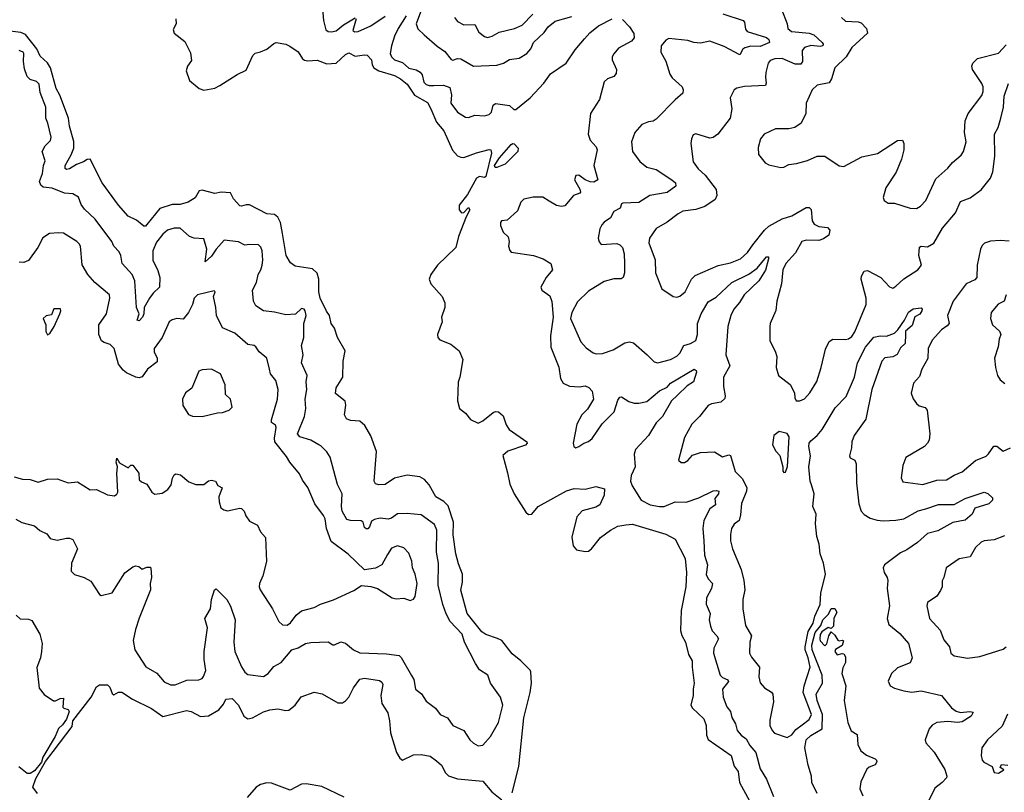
# Model space of a CAD drawing. Extents: x 2133489 to 2292442, y 756223 to 916462.
# Tile 334 of 463: x 2216758 to 2223002, y 907002 to 911900. Entities that reach past the tile are written whole.
import ezdxf

# ---------------------------------------------------------------- set-up
doc = ezdxf.new("R2010")
doc.units = 0

msp = doc.modelspace()

# ---------------------------------------------------------------- linework, layer by layer
at = {"layer": '0CON20XD'}
for points in [[(2221553, 912063), (2221626.2, 911875), (2221630, 911845), (2221653.3, 911825), (2221699.5, 911820.5), (2221764.8, 911814.8), (2221795, 911803.3), (2221847.1, 911755), (2221854.2, 911745), (2221851.2, 911735), (2221835, 911731.1), (2221775, 911736.2), (2221734.7, 911725), (2221720.7, 911705), (2221722.9, 911635), (2221712.6, 911617.4), (2221675, 911619), (2221592.5, 911655), (2221548, 911652), (2221518.3, 911641.7), (2221504.5, 911625.5), (2221490, 911565), (2221487.1, 911535), (2221492.8, 911497.2), (2221487.9, 911482.1), (2221355, 911477.5), (2221305, 911466.2), (2221290, 911455), (2221264.2, 911405), (2221274.4, 911335), (2221264.3, 911275.7), (2221185, 911174), (2221155, 911154), (2221135, 911150), (2221045, 911176.2), (2221029.5, 911170.5), (2221017.5, 911145), (2221014.2, 911115), (2221028.7, 910998.7), (2221060, 910955), (2221105.4, 910915.4), (2221174.6, 910824.6), (2221180, 910785), (2221169.5, 910760.5), (2221103, 910717), (2221045, 910697.1), (2220964.2, 910685.8), (2220935, 910670), (2220865, 910615.7), (2220795, 910575.8), (2220751.9, 910515), (2220747.8, 910485), (2220787.8, 910377.8), (2220791.2, 910295), (2220831.2, 910195), (2220902.5, 910145), (2220925, 910142), (2220945, 910148), (2220979.2, 910175), (2221018.1, 910255), (2221040.9, 910279.1), (2221187.2, 910342.8), (2221265, 910359.5), (2221330, 910385), (2221373.1, 910425), (2221406.5, 910473.5), (2221480.6, 910565), (2221508.9, 910591.1), (2221592.5, 910637.5), (2221655, 910656.8), (2221745, 910710), (2221765, 910710), (2221777.5, 910697.5), (2221783.9, 910625), (2221795.5, 910605), (2221825, 910588.7), (2221882, 910582), (2221896.1, 910566.1), (2221890, 910535), (2221855, 910510.7), (2221825, 910500.8), (2221745, 910503.2), (2221718.1, 910495), (2221678.8, 910421.2), (2221617.1, 910355), (2221597.8, 910315), (2221588.5, 910225), (2221558.9, 910115), (2221552.7, 910057.3), (2221517.1, 909975), (2221514.3, 909955), (2221516, 909865), (2221549.1, 909799.1), (2221559.2, 909765), (2221555.9, 909695.9), (2221571.2, 909645), (2221645, 909587.5), (2221671.2, 909535), (2221673.9, 909503.9), (2221682.5, 909485), (2221705, 909483.8), (2221735, 909496.7), (2221769.2, 909535), (2221812.5, 909607.5), (2221841.4, 909695), (2221867.6, 909812.4), (2221890.7, 909859.3), (2221915, 909875.7), (2221995, 909872.9), (2222015, 909877.5), (2222035, 909892.5), (2222055, 909922), (2222125.9, 910095), (2222125.3, 910135), (2222094.4, 910255), (2222095.8, 910275), (2222113.3, 910305), (2222135, 910310), (2222219.2, 910265), (2222275, 910206), (2222295, 910199.2), (2222315, 910210), (2222365, 910257.5), (2222453.9, 910313.9), (2222476.2, 910345), (2222461.2, 910405), (2222465, 910458.8), (2222475, 910464.3), (2222515, 910460), (2222555, 910482.7), (2222610.4, 910579.6), (2222693.8, 910675), (2222725, 910748.1), (2222785, 910771.2), (2222855, 910821.9), (2222913.8, 910896.2), (2222930, 910935), (2222941.5, 911035), (2222940.6, 911175), (2222963.2, 911216.8), (2222981.2, 911275), (2222996.8, 911345), (2223002, 911415), (2223028.9, 911495)], [(2218675.6, 911995), (2218684.2, 911894.2), (2218698.9, 911835), (2218715, 911824.6), (2218735, 911823.9), (2218765, 911829.7), (2218811.3, 911868.7), (2218885, 911911.9)], [(2219305.8, 911965), (2219273.4, 911873.4), (2219282, 911842), (2219324.2, 911805), (2219405, 911732.9), (2219455, 911698), (2219495, 911648), (2219505, 911644.4), (2219535, 911654.4), (2219555, 911652.7), (2219635, 911606.5), (2219785, 911612.5), (2219826, 911624), (2219865, 911648.9), (2219925, 911657.1), (2219975, 911685.8), (2219998.6, 911715), (2220015.6, 911755), (2220085, 911820), (2220110, 911855), (2220155, 911890), (2220259.2, 911920.8)], [(2217748, 911905), (2217750.8, 911875), (2217731.7, 911838.3), (2217737.5, 911815), (2217805, 911761.2), (2217840.9, 911690.9), (2217848.7, 911641.3), (2217822.7, 911605), (2217814.4, 911575), (2217835.6, 911515), (2217897.1, 911465), (2217925, 911453.9), (2217995, 911466), (2218027.6, 911482.4), (2218137.2, 911552.8), (2218195, 911580), (2218236.7, 911673.3), (2218251.9, 911688.1), (2218285, 911695.6), (2218325, 911714.4), (2218369.7, 911750.3), (2218385, 911755.8), (2218445.7, 911745.7), (2218472.2, 911732.2), (2218525, 911695.5), (2218552.6, 911652.6), (2218564.4, 911644.4), (2218585, 911639.4), (2218645, 911642.9), (2218705, 911619.6), (2218765, 911625.4), (2218825, 911678.9), (2218845, 911689.2), (2218885, 911669.1), (2218945, 911677.8), (2218962.5, 911675), (2218990, 911645), (2218992.5, 911615), (2219004.4, 911595), (2219035.6, 911575), (2219135, 911546.7), (2219172.7, 911525), (2219215, 911490.8), (2219262.2, 911422.2), (2219345, 911375.4), (2219364.8, 911335), (2219400.8, 911250.8), (2219447.4, 911195), (2219502.9, 911072.9), (2219535, 911038.2), (2219555, 911028.2), (2219575, 911027.3), (2219655, 911056.9), (2219735, 911077.5), (2219746.2, 911075), (2219750.6, 911055), (2219713.6, 910906.4), (2219705, 910900), (2219675, 910905.4), (2219654.8, 910895.2), (2219598.7, 910791.3), (2219544.6, 910725.4), (2219544.4, 910695), (2219560, 910675), (2219575, 910677.5), (2219605, 910710), (2219611.9, 910695), (2219589.1, 910650.9), (2219541.8, 910525), (2219524.6, 910455.4), (2219406.9, 910343.1), (2219365.4, 910285), (2219355.8, 910255.8), (2219365.6, 910225.6), (2219436.7, 910145), (2219453.3, 910105), (2219453.3, 910075), (2219433.3, 910015), (2219436.7, 909985), (2219407.5, 909905), (2219410.8, 909885), (2219421.7, 909871.7), (2219493.2, 909843.2), (2219545, 909800), (2219568.8, 909745), (2219550, 909635), (2219538.3, 909601.7), (2219534.2, 909485), (2219546.3, 909436.3), (2219585.4, 909405.4), (2219616.7, 909365), (2219665, 909342), (2219695, 909356.7), (2219760, 909410), (2219775, 909415.8), (2219795, 909414.2), (2219825, 909388.8), (2219842.2, 909332.2), (2219862, 909302), (2219973.8, 909225), (2219976.2, 909215), (2219966.4, 909203.6), (2219853.8, 909165), (2219821.7, 909138.3), (2219851.7, 909028.3), (2219867.3, 908955), (2219894.1, 908894.1), (2219967.9, 908777.9), (2219985, 908763.7), (2220006.4, 908765), (2220046.4, 908813.6), (2220225, 908912.7), (2220275, 908927.5), (2220345, 908923.3), (2220411.2, 908941.2), (2220466.4, 908926.4), (2220465.6, 908885), (2220436.9, 908825), (2220411.1, 908808.9), (2220325, 908786.1), (2220291.7, 908748.3), (2220258.8, 908618.8), (2220267.5, 908565), (2220288.3, 908538.3), (2220345, 908529.2), (2220365, 908531.4), (2220385, 908545.7), (2220442.4, 908617.6), (2220505, 908663.4), (2220551, 908689), (2220601.7, 908698.3), (2220645, 908703.1), (2220855, 908639.1), (2220915, 908608), (2220979.4, 908485), (2220987.3, 908395), (2220982.9, 908305), (2220952.1, 908155), (2220948.6, 908028.6), (2220956.7, 907996.7), (2220981.5, 907955), (2220999.5, 907875), (2221021.8, 907835), (2221021.8, 907795), (2221036.2, 907695), (2221028.4, 907655), (2221029.6, 907615), (2221014.6, 907555), (2221025.3, 907535), (2221097.8, 907467.8), (2221110.8, 907425), (2221113.5, 907365), (2221125, 907336.5), (2221270.8, 907235), (2221288.9, 907168.9), (2221314.1, 907134.1), (2221323.8, 907065), (2221399.1, 906925)], [(2218891.1, 911905), (2218871.7, 911831.7), (2218882.7, 911822.7), (2218905.3, 911824.7), (2218985, 911861.8), (2219075, 911922.8)], [(2219209.2, 911925), (2219159, 911845), (2219135.8, 911795.8), (2219115.2, 911735), (2219108.6, 911685), (2219115.7, 911665.7), (2219134.8, 911644.8), (2219185, 911628.6), (2219225, 911593.3), (2219272.3, 911582.3), (2219298.3, 911568.3), (2219310.9, 911550.9), (2219321.1, 911505), (2219335, 911489.4), (2219355, 911482.1), (2219385, 911482.5), (2219445, 911485.3), (2219485, 911470.6), (2219495.5, 911424.5), (2219492.1, 911372.1), (2219533.7, 911313.7), (2219585, 911282.5), (2219605, 911280.8), (2219645, 911295.7), (2219705, 911290.6), (2219735, 911299.5), (2219749.6, 911315), (2219760.7, 911359.3), (2219775, 911368.9), (2219865, 911356.7), (2219891.5, 911331.5), (2219905, 911330.6), (2219995.1, 911404.9), (2220081.2, 911498.8), (2220125, 911556.9), (2220222.9, 911625), (2220280.2, 911709.8), (2220340.7, 911779.3), (2220374.1, 911815.9), (2220429.7, 911860.3), (2220515, 911905.7)], [(2219515, 911913.8), (2219535, 911888.6), (2219575, 911868.6), (2219645, 911869.2), (2219670.8, 911820.8), (2219705, 911794.4), (2219725, 911786.9), (2219755, 911795.5), (2219798.2, 911821.8), (2219895, 911844.6), (2219943.9, 911866.1), (2220011.8, 911935)], [(2221217.2, 911937.2), (2221345.6, 911895.6), (2221355, 911884), (2221360.3, 911840.3), (2221371.8, 911825), (2221495, 911788), (2221509.3, 911775), (2221512.3, 911755), (2221455, 911730.1), (2221395, 911731.4), (2221357.6, 911722.4), (2221345, 911712.5), (2221325, 911676.7), (2221225, 911729.4), (2221135, 911763.6), (2221075, 911751.2), (2221033.8, 911755), (2220995, 911767.9), (2220875, 911780.8), (2220855, 911771.2), (2220826.2, 911735), (2220824.2, 911695), (2220855, 911637.5), (2220880.8, 911555), (2220895, 911531.2), (2220958.8, 911475), (2220966, 911455), (2220964, 911435), (2220915, 911392.9), (2220795, 911270), (2220775, 911256.7), (2220745, 911253.3), (2220703.3, 911235), (2220658.8, 911185), (2220638, 911125), (2220644.2, 911065), (2220690.2, 911000.2), (2220735, 910964.3), (2220795, 910951.1), (2220892.9, 910885), (2220917.5, 910865), (2220919.2, 910845), (2220865, 910804.1), (2220755, 910785.3), (2220685, 910740.4), (2220582.3, 910737.7), (2220575, 910733.3), (2220565.3, 910704.7), (2220525.7, 910685), (2220505, 910644), (2220463.8, 910616.2), (2220450.2, 910599.8), (2220438.1, 910575), (2220427.1, 910515), (2220432.1, 910492.1), (2220445, 910476), (2220545, 910481.9), (2220565, 910472.5), (2220581.4, 910455), (2220591.1, 910415), (2220594.4, 910354.4), (2220592.7, 910295), (2220585, 910266.2), (2220573.5, 910256.5), (2220525, 910257.9), (2220465, 910239.6), (2220365, 910179.4), (2220295, 910111.4), (2220258.7, 910045), (2220252, 910005), (2220317.3, 909857.3), (2220350.5, 909820.5), (2220395, 909788.6), (2220415, 909781.9), (2220455, 909784.4), (2220522.2, 909807.8), (2220595, 909852.2), (2220625, 909858.9), (2220651.7, 909851.7), (2220736.4, 909776.4), (2220781.2, 909731.2), (2220804.3, 909724.3), (2220885, 909745.7), (2220925, 909766.9), (2220945, 909787.1), (2220969.4, 909835), (2221012.4, 909847.6), (2221045, 909867.5), (2221056.6, 909905), (2221056.9, 909975), (2221080, 910035), (2221125, 910112.5), (2221175, 910140.8), (2221274.6, 910235), (2221382.7, 910287.3), (2221435.2, 910324.8), (2221495, 910396.4), (2221506.3, 910396.4), (2221507.3, 910385), (2221487.8, 910312.2), (2221445.9, 910244.1), (2221351.5, 910155), (2221322.8, 910107.2), (2221287.8, 910065), (2221268.5, 910025), (2221249.1, 909955), (2221235.4, 909775), (2221261.5, 909705), (2221220.5, 909635), (2221220.6, 909575), (2221232.5, 909515), (2221230.5, 909499.5), (2221204, 909476), (2221144.7, 909465.3), (2221124.2, 909455), (2221069.2, 909385), (2221020, 909335), (2220975, 909252.5), (2220937, 909107), (2220953.6, 909093.6), (2220975, 909094), (2220995, 909106.2), (2221025, 909140), (2221075, 909157.1), (2221165, 909160.8), (2221215, 909129.2), (2221255, 909142.5), (2221265, 909138), (2221295.6, 909035), (2221340.7, 908990.7), (2221370, 908935), (2221368.3, 908911.7), (2221336.2, 908833.8), (2221329.1, 908760.9), (2221320, 908725), (2221288.6, 908701.4), (2221273.1, 908675), (2221265.7, 908635.7), (2221266.8, 908596.8), (2221279.2, 908545), (2221334.5, 908414.5), (2221350.6, 908345), (2221357.8, 908285), (2221343.3, 908225), (2221344.4, 908165), (2221360.7, 908060.7), (2221398, 907995), (2221388.6, 907955), (2221385.7, 907885), (2221398.3, 907858.3), (2221450, 907795), (2221445.5, 907735), (2221455, 907696), (2221480.8, 907665), (2221526.7, 907636.7), (2221534.5, 907624.5), (2221538.2, 907575), (2221515, 907460), (2221515.8, 907425), (2221529.2, 907395), (2221545, 907377.5), (2221625, 907348.8), (2221655, 907366), (2221680.6, 907399.4), (2221719.6, 907430.4), (2221765, 907462.8), (2221778.8, 907495), (2221726.7, 907635), (2221732.3, 907677.7), (2221770.8, 907795), (2221757.6, 907855), (2221739, 907905), (2221739, 907925), (2221758.3, 908021.7), (2221790.6, 908075), (2221801.6, 908118.4), (2221835, 908193.8), (2221838.8, 908265), (2221869, 908385), (2221856.2, 908455), (2221834, 908514), (2221827.5, 908575), (2221814, 908624), (2221804.5, 908705), (2221809.4, 908765), (2221788.8, 908815), (2221796.2, 908895), (2221779.1, 908950.9), (2221771.4, 908975), (2221763.6, 909065), (2221773.9, 909135), (2221763, 909195), (2221765.5, 909215), (2221775, 909231.3), (2221815.8, 909264.2), (2221847.9, 909302.1), (2221929.4, 909440.6), (2221998.5, 909511.5), (2222053.2, 909635), (2222072.3, 909725), (2222121.6, 909825), (2222175, 909887.5), (2222215, 909896.7), (2222255, 909893.8), (2222305, 909913.8), (2222327.1, 909935), (2222370, 909995), (2222395, 910046.9), (2222425, 910067.3), (2222474.3, 910074.3), (2222481.4, 910065), (2222480, 910055), (2222465.8, 910034.2), (2222434.1, 910015.9), (2222418.6, 909961.4), (2222376.2, 909925), (2222375.8, 909904.2), (2222373.3, 909846.7), (2222345, 909820), (2222322.7, 909777.3), (2222295, 909762.5), (2222245, 909756.7), (2222225.8, 909735), (2222162.7, 909555), (2222125, 909367.5), (2222050, 909265), (2222035.6, 909225), (2222032.9, 909185), (2222020, 909135), (2222025, 909123.3), (2222055, 909107.5), (2222063.8, 909085), (2222064.5, 908965), (2222080.2, 908830.2), (2222095.5, 908785.5), (2222112.8, 908762.8), (2222151.1, 908741.1), (2222195, 908726.7), (2222235, 908722.3), (2222315, 908726.8), (2222365, 908736.9), (2222455, 908787.5), (2222505, 908799.2), (2222585, 908826.3), (2222685, 908826.7), (2222755, 908865.7), (2222875, 908904.5), (2222897.2, 908897.2), (2222928.3, 908868.3), (2222927.5, 908855), (2222905, 908830), (2222815.9, 908804.1), (2222798, 908765), (2222755, 908726.7), (2222675, 908712.5), (2222580.8, 908659.1), (2222515, 908643.3), (2222452.7, 908585), (2222385, 908538.4), (2222345, 908519.5), (2222242, 908445), (2222234, 908425), (2222240, 908395), (2222258.8, 908365), (2222263.9, 908343.9), (2222259.2, 908295), (2222274.3, 908185), (2222258.6, 908105), (2222270.8, 908065)], [(2221968.8, 911915), (2221995, 911891.9), (2222075, 911886.5), (2222095, 911880), (2222127.5, 911845), (2222135.7, 911815), (2222035.5, 911725), (2221999.5, 911665), (2221927.5, 911595), (2221906.7, 911525), (2221890.9, 911499.1), (2221815.7, 911484.3), (2221784.2, 911455.8), (2221745, 911370), (2221743.3, 911305), (2221715, 911243.3), (2221673.9, 911216.1), (2221635, 911208.8), (2221551.7, 911208.3), (2221480, 911175), (2221456.1, 911143.9), (2221440.5, 911089.5), (2221443.3, 911045), (2221485, 910993.3), (2221509.5, 910979.5), (2221585, 910962.5), (2221604.3, 910965.7), (2221635, 910982), (2221685, 910988), (2221755, 911008), (2221815, 911034.2), (2221865, 911035.8), (2221954.3, 910974.3), (2221985, 910968.8), (2222098.9, 911031.1), (2222197.8, 911052.2), (2222325, 911133.8), (2222355.7, 911135.7), (2222365.9, 911115.9), (2222365.9, 911075.9), (2222350, 911015), (2222317.4, 910932.6), (2222251.2, 910835), (2222233.9, 910773.9), (2222240, 910755), (2222265, 910737.5), (2222305, 910736.7), (2222405, 910706), (2222445, 910704), (2222471.7, 910718.3), (2222504, 910755), (2222567.6, 910892.4), (2222645, 910958), (2222674, 910995), (2222728.7, 911041.3), (2222744.2, 911065), (2222761.4, 911125), (2222749.4, 911185), (2222755, 911260), (2222772.9, 911305), (2222859.7, 911420.3), (2222868.6, 911445), (2222867.5, 911475), (2222860, 911495), (2222801.1, 911585), (2222796.9, 911605), (2222802.9, 911625), (2222833.3, 911655), (2222965, 911687.1), (2223015, 911740)], [(2220581.7, 911901.7), (2220625, 911854.6), (2220652.8, 911812.8), (2220655.2, 911785), (2220637.3, 911765), (2220555, 911719.6), (2220525, 911684.6), (2220516.1, 911665), (2220515.7, 911645.7), (2220541.9, 911585), (2220541.7, 911558.3), (2220525, 911540.8), (2220485, 911524.4), (2220465, 911505.8), (2220434.5, 911395), (2220378.2, 911305), (2220363.4, 911175), (2220376.6, 911136.6), (2220413.2, 911095), (2220420.4, 911075), (2220399.1, 910975), (2220423.8, 910885), (2220399.1, 910870.9), (2220375, 910872.2), (2220344.6, 910884.6), (2220305, 910913.8), (2220285, 910913.3), (2220276, 910885), (2220310.8, 910825), (2220313.9, 910806.1), (2220309.4, 910800.6), (2220271.2, 910785), (2220215, 910720), (2220195, 910716.2), (2220163, 910723), (2220115, 910750), (2220075, 910775.8), (2220015, 910774.2), (2219955, 910762.5), (2219936.6, 910743.4), (2219915, 910688), (2219849.7, 910630.3), (2219814.4, 910625.6), (2219807.1, 910615), (2219807.5, 910595), (2219824, 910554), (2219856.7, 910523.3), (2219862, 910495), (2219858.8, 910465), (2219866.4, 910436.4), (2219875, 910427.5), (2220017.5, 910405), (2220077.5, 910385), (2220126.7, 910355), (2220136.7, 910315), (2220096.2, 910265), (2220062.5, 910205), (2220070, 910185), (2220119.2, 910149.2), (2220133.4, 910113.4), (2220140.6, 910015), (2220124.5, 909895), (2220125.6, 909825), (2220176.4, 909696.4), (2220188.1, 909625), (2220204.2, 909595), (2220244.1, 909575.9), (2220307.4, 909572.6), (2220345, 909580), (2220368.3, 909568.3), (2220388, 909545), (2220398, 909495), (2220359.5, 909430.5), (2220322.9, 909395), (2220291.9, 909335), (2220268.8, 909215), (2220273.3, 909195), (2220285, 909186.7), (2220305, 909193.8), (2220335, 909216), (2220365, 909226.2), (2220388, 909245), (2220452.2, 909337.8), (2220527.3, 909415), (2220551.2, 909488.8), (2220565, 909508), (2220575, 909509.2), (2220620.5, 909480.5), (2220655, 909468.9), (2220685, 909468.2), (2220735, 909479.7), (2220815, 909547.3), (2220865, 909571.1), (2220885.5, 909595), (2221035, 909685.6), (2221047.2, 909677.2), (2221050, 909665), (2221030.6, 909605), (2220990.9, 909579.1), (2220930, 909520), (2220892.1, 909485), (2220835.5, 909384.5), (2220794.7, 909345), (2220746.4, 909265), (2220663.6, 909175), (2220654.6, 909145), (2220661.8, 909065), (2220635, 909011.2), (2220631.8, 908975), (2220642.2, 908945), (2220700, 908855), (2220755.4, 908825.4), (2220815, 908813.3), (2220845, 908814.4), (2220915, 908843.1), (2220985, 908841.1), (2221065, 908868.5), (2221155, 908913.7), (2221176.5, 908916.5), (2221191.3, 908911.3), (2221190.4, 908895), (2221166.7, 908865), (2221171.4, 908825), (2221135, 908800), (2221096.9, 908725), (2221090, 908675), (2221096.6, 908596.6), (2221101.1, 908505), (2221120.9, 908445), (2221112.3, 908382.3), (2221125, 908355.6), (2221152.5, 908325), (2221144.5, 908295), (2221114.4, 908235), (2221111.9, 908195), (2221136.9, 908135), (2221131.2, 908095), (2221138.2, 908055), (2221150.5, 908025), (2221179.1, 907995), (2221189.2, 907975), (2221159.5, 907915), (2221157.3, 907885), (2221199.5, 907745), (2221215, 907729.1), (2221250, 907715), (2221252.2, 907705), (2221215.7, 907655), (2221219.5, 907605), (2221242.5, 907545), (2221265.7, 907515), (2221275, 907476.7), (2221297, 907437), (2221308.9, 907395), (2221333.3, 907365), (2221365, 907340.5), (2221388.5, 907298.5), (2221426.6, 907255), (2221455, 907151.2), (2221494.4, 907085), (2221538, 906975)], [(2219881.1, 906998.9), (2219923.6, 907165), (2219955.3, 907474.7), (2219996.1, 907635), (2220003.4, 907695), (2219999.6, 907765), (2219995, 907776.5), (2219936.1, 907835), (2219881, 907881), (2219815, 907964.5), (2219787.8, 907977.8), (2219715, 908002.7), (2219689.2, 908019.2), (2219595.3, 908135), (2219556.1, 908283.9), (2219565.4, 908335.4), (2219565.5, 908385), (2219540.5, 908450.5), (2219524.8, 908515), (2219508, 908635), (2219509.6, 908715), (2219475, 908817.3), (2219448.2, 908845), (2219396.2, 908875), (2219355, 908951.4), (2219325, 908984.2), (2219295, 909001.4), (2219216.4, 909013.6), (2219135, 908994), (2219075, 908954), (2219035, 908951.2), (2219015, 908957.5), (2219006.7, 908975), (2219021.7, 909161.7), (2218985, 909262.5), (2218947.9, 909327.9), (2218915, 909354.2), (2218855, 909358.9), (2218830.4, 909370.4), (2218818.9, 909395), (2218826.3, 909456.3), (2218822.5, 909482.5), (2218760.6, 909530.6), (2218765, 909566.2), (2218807.1, 909635), (2218808.6, 909735), (2218821.2, 909801.2), (2218774.6, 909884.6), (2218754.6, 909944.6), (2218734.2, 909974.2), (2218722.2, 910025), (2218702.8, 910052.8), (2218664, 910135), (2218654.5, 910175), (2218654.8, 910255), (2218645, 910293.1), (2218615, 910321.8), (2218505, 910337.5), (2218475, 910358), (2218447.8, 910405), (2218425.3, 910545.3), (2218412.2, 910615), (2218395, 910648.1), (2218375, 910664.4), (2218325, 910668.5), (2218215, 910725.6), (2218195, 910727.1), (2218165, 910717.5), (2218155, 910720.8), (2218114.2, 910764.2), (2218095, 910803.3), (2218036.4, 910806.4), (2217995, 910798), (2217915, 910820), (2217896.2, 910815), (2217869.9, 910770.1), (2217827.5, 910742.5), (2217775, 910728.4), (2217725, 910728.6), (2217646.2, 910703.8), (2217565, 910600.8), (2217555, 910592), (2217545, 910592), (2217498.8, 910628.8), (2217445.8, 910655), (2217385, 910724.3), (2217281.2, 910865), (2217205.8, 911015), (2217185, 911014.2), (2217161.8, 910998.2), (2217117.8, 910982.2), (2217075, 910954.4), (2217055, 910950.8), (2217047.1, 910957.1), (2217045.6, 910975), (2217085.5, 911044.5), (2217100.9, 911085), (2217102.1, 911127.9), (2217074.1, 911225), (2217067.1, 911275), (2217011.7, 911421.7), (2216989.6, 911465), (2216954.5, 911595), (2216935, 911625.8), (2216888, 911668), (2216865.9, 911715), (2216795, 911806.3), (2216765, 911820), (2216643.8, 911833.8)], [(2216733.7, 908733.7), (2216772.4, 908712.4), (2216851.2, 908691.2), (2216885, 908662.9), (2216930.5, 908640.5), (2216951.2, 908611.2), (2216995, 908601.1), (2217055, 908614.3), (2217075, 908614.2), (2217095, 908605.8), (2217124.4, 908545), (2217086.4, 908455), (2217085, 908404), (2217105, 908383.3), (2217166.2, 908365), (2217210.2, 908340.2), (2217265, 908256.2), (2217275, 908250), (2217344.2, 908265.8), (2217425, 908392.5), (2217475, 908432.5), (2217495, 908437.5), (2217514.2, 908434.2), (2217535, 908417.5), (2217565, 908430), (2217585, 908430), (2217590, 908425), (2217594, 908365), (2217586.2, 908325), (2217588.5, 908285), (2217514.9, 908105.1), (2217492.8, 908035), (2217478.6, 907965), (2217488.6, 907905), (2217558.6, 907798.6), (2217627.5, 907757.5), (2217675, 907703.1), (2217715, 907684.4), (2217745, 907684.4), (2217817.6, 907712.4), (2217895, 907714.3), (2217915, 907724), (2217923.4, 907736.6), (2217937.9, 907775), (2217927.2, 907845), (2217928.4, 907895), (2217950, 908045), (2217932, 908105), (2217968.8, 908165), (2217974.2, 908225), (2217993.3, 908285), (2218005, 908292.5), (2218015, 908282.5), (2218072.5, 908225), (2218095, 908182.5), (2218124.3, 908095), (2218116.1, 907953.9), (2218121.8, 907895), (2218165, 907798.6), (2218185, 907764.4), (2218205, 907748.9), (2218305, 907736), (2218334.4, 907755.6), (2218370.6, 907799.4), (2218415.9, 907824.1), (2218485, 907904.4), (2218525, 907918.5), (2218570, 907945), (2218605, 907952.2), (2218715, 907956), (2218745, 907936.7), (2218755, 907936.7), (2218795, 907956.7), (2218825, 907946.9), (2218875, 907905.6), (2218916.2, 907886.2), (2219085, 907880), (2219165, 907869.4), (2219177.8, 907857.8), (2219242.8, 907742.8), (2219257.2, 907717.2), (2219268, 907655), (2219305.7, 907625.7), (2219335, 907580), (2219395, 907536), (2219425.5, 907495.5), (2219472, 907475), (2219505, 907426), (2219575, 907393.3), (2219612, 907335), (2219635, 907312.9), (2219665, 907297.5), (2219695, 907301.2), (2219744.4, 907355.6), (2219795.5, 907445), (2219821.2, 907555), (2219808.1, 907605), (2219744.5, 907694.5), (2219727.5, 907745), (2219675, 907778.6), (2219648.5, 907818.5), (2219580, 907955), (2219563.8, 908005), (2219487.2, 908085), (2219462.7, 908132.7), (2219442.4, 908192.4), (2219411.4, 908315), (2219413.9, 908453.9), (2219402, 908525), (2219402.7, 908665), (2219389.2, 908699.2), (2219305, 908761.1), (2219215, 908769.6), (2219155, 908766.7), (2219115, 908739.3), (2219095, 908732.8), (2219045, 908739.2), (2219007.9, 908732.1), (2218989.3, 908720.7), (2218977.5, 908685), (2218965, 908673.5), (2218955, 908673.2), (2218945, 908681.5), (2218935.7, 908715), (2218924, 908724), (2218855, 908726.2), (2218832.7, 908732.7), (2218802.7, 908785), (2218797.9, 908815), (2218802.2, 908895), (2218773.3, 908953.3), (2218726.6, 909126.6), (2218705, 909160), (2218668.5, 909198.5), (2218654.6, 909204.6), (2218604.3, 909235), (2218534.7, 909254.7), (2218520, 909275), (2218564.3, 909384.3), (2218572.2, 909435), (2218568.9, 909495), (2218578.5, 909555), (2218574.6, 909605), (2218580.5, 909645), (2218544.4, 909725), (2218556.5, 909775), (2218545.5, 909835), (2218560.5, 909885), (2218560, 909975), (2218574.2, 910025), (2218568.6, 910055), (2218562.5, 910065), (2218545, 910068.8), (2218507.3, 910032.7), (2218445, 910028.9), (2218375, 910045.5), (2218305, 910053.5), (2218256.1, 910086.1), (2218240, 910115), (2218235.5, 910185), (2218260, 910235), (2218269.5, 910285), (2218288.2, 910315), (2218296.2, 910345), (2218300.4, 910375), (2218296.4, 910435), (2218287.4, 910457.4), (2218272.4, 910472.4), (2218215.7, 910474.3), (2218185, 910470.6), (2218145, 910491.5), (2218055, 910502.2), (2218003.2, 910445), (2217975, 910401.9), (2217935, 910364.3), (2217945.2, 910445), (2217925, 910512), (2217865, 910514.5), (2217835.4, 910525.4), (2217775, 910578.6), (2217738.3, 910578.3), (2217695, 910565.7), (2217665, 910540), (2217625, 910490), (2217601.8, 910435), (2217603.4, 910375), (2217635, 910309.2), (2217647.3, 910265), (2217645.4, 910205), (2217605, 910166.7), (2217581.8, 910135), (2217547.5, 910075), (2217545.4, 910035), (2217536.5, 910015), (2217515, 909991.2), (2217503.3, 909995), (2217515.8, 910035), (2217499.6, 910075), (2217487.9, 910245), (2217470.4, 910285), (2217408.9, 910355), (2217399.4, 910405), (2217388.7, 910428.7), (2217355.5, 910465.5), (2217342.9, 910495), (2217237.5, 910635), (2217168.3, 910698.3), (2217148.9, 910728.9), (2217131.5, 910775), (2217095.8, 910795.8), (2217041.2, 910801.2), (2216965, 910832.7), (2216908, 910838), (2216891.4, 910851.4), (2216884.6, 910875), (2216902.5, 910925), (2216908.7, 910975), (2216918.9, 911005), (2216900, 911065), (2216920.2, 911099.8), (2216954.5, 911135), (2216957.7, 911155), (2216937.1, 911245), (2216923.1, 911275), (2216923.3, 911345), (2216888.8, 911438.8), (2216880.9, 911490.9), (2216865, 911508.9), (2216825, 911521.5), (2216805, 911540.8), (2216788.3, 911588.3), (2216782, 911635), (2216785.4, 911685), (2216779.2, 911695), (2216755, 911704.5)], [(2219785, 910962.5), (2219774.2, 910964.2), (2219770, 910975), (2219800.5, 911025), (2219875, 911110), (2219885, 911116.2), (2219893, 911113), (2219920, 911085), (2219917.5, 911065), (2219836.2, 910985), (2219785, 910962.5)], [(2216722.4, 909002.4), (2216775, 908987.8), (2216825, 908985.6), (2216875, 908968.6), (2216935, 908987.1), (2216995, 908989.2), (2217065, 908964.3), (2217125, 908971.2), (2217205, 908918.8), (2217245, 908921.2), (2217315, 908888.8), (2217358.3, 908881.7), (2217375, 908892.5), (2217380, 908905), (2217373.3, 909025), (2217377.5, 909065), (2217370, 909095), (2217375, 909120), (2217391.7, 909091.7), (2217445, 909060), (2217463, 909077), (2217476.4, 909076.4), (2217513.3, 909025), (2217515, 908983.8), (2217529.7, 908969.7), (2217565.4, 908955.4), (2217595.5, 908905.5), (2217615, 908892.5), (2217662.1, 908897.9), (2217698, 908922), (2217719.1, 908950.9), (2217726.4, 908993.6), (2217737.5, 909015), (2217748.8, 909021.2), (2217778.8, 909015), (2217831.2, 908971.2), (2217875, 908953.5), (2217925, 908954.3), (2217955, 908976), (2217975, 908981.2), (2218000, 908975), (2218015, 908947.5), (2218041.7, 908931.7), (2218022, 908875), (2218022.7, 908842.7), (2218033.3, 908805), (2218052.1, 908792.1), (2218075, 908787.5), (2218155, 908804.2), (2218165, 908800.8), (2218180.8, 908785), (2218192, 908755), (2218215, 908721.2), (2218265.9, 908695.9), (2218285, 908653.3), (2218317.7, 908617.7), (2218324.2, 908465), (2218300, 908375), (2218279.2, 908325), (2218275.8, 908305), (2218282.9, 908285), (2218362.2, 908165), (2218400.8, 908085), (2218425, 908064.2), (2218455, 908061.4), (2218475, 908076), (2218512, 908125), (2218545, 908152), (2218625, 908174.2), (2218665, 908194.4), (2218747.6, 908222.4), (2218877.9, 908282.1), (2218925, 908313.3), (2218985, 908306.7), (2219027.5, 908295), (2219120, 908235), (2219145, 908228.8), (2219195, 908232), (2219235, 908218.8), (2219255, 908226.7), (2219266.1, 908243.9), (2219278.6, 908325), (2219266.9, 908385), (2219250, 908425), (2219245, 908466.7), (2219225, 908518.8), (2219195, 908552), (2219155, 908564.2), (2219115, 908550), (2219090.4, 908509.6), (2219055, 908444), (2219015, 908423.8), (2218945, 908412.5), (2218841.9, 908511.9), (2218732.4, 908592.4), (2218703.2, 908675), (2218696.1, 908735), (2218685, 908757.5), (2218630.8, 908830.8), (2218584.4, 908935), (2218550.9, 908980.9), (2218531.7, 909021.7), (2218470.6, 909095), (2218450.8, 909130.8), (2218376.5, 909225), (2218373.4, 909246.6), (2218384.3, 909315), (2218379.4, 909329.4), (2218356, 909346), (2218354.3, 909364.3), (2218393.3, 909495), (2218397.1, 909555), (2218382, 909612), (2218349.1, 909655), (2218342.1, 909685), (2218325.6, 909755), (2218275.8, 909795), (2218255, 909826.7), (2218244.2, 909834.2), (2218205, 909840.8), (2218122.1, 909912.1), (2218045, 909946.2), (2218005.8, 910025), (2218002.5, 910075), (2217987.5, 910145), (2217996.7, 910175), (2217991.7, 910181.7), (2217885, 910155.6), (2217865, 910134.2), (2217854.7, 910095), (2217828.4, 910045), (2217795, 910001.2), (2217755, 910006.7), (2217725, 909998), (2217705.7, 909984.3), (2217661.5, 909885), (2217610, 909815), (2217611.8, 909795), (2217630.7, 909755), (2217628.9, 909731.1), (2217568.6, 909685), (2217534.2, 909635.8), (2217515, 909630), (2217495, 909634), (2217435, 909660.8), (2217415, 909678), (2217385, 909716.7), (2217356.7, 909816.7), (2217332.1, 909842.1), (2217293.3, 909853.3), (2217276.2, 909865), (2217259.2, 909905), (2217260, 909965), (2217308.5, 910035), (2217330.5, 910135), (2217328.1, 910155), (2217233.9, 910233.9), (2217189.4, 910285), (2217155, 910346.7), (2217144.4, 910464.4), (2217135, 910480), (2217120, 910495), (2217035, 910546), (2217005, 910550), (2216947.5, 910545), (2216905, 910516.7), (2216872.5, 910455), (2216815, 910374), (2216785, 910360), (2216755, 910364)], [(2223034.1, 910495.9), (2222975, 910500.6), (2222915, 910495.5), (2222877.1, 910482.9), (2222861.7, 910468.3), (2222850.5, 910445), (2222830.5, 910345), (2222828.2, 910265), (2222815, 910250.4), (2222760, 910225), (2222677.8, 910115), (2222641.9, 910025), (2222653.1, 909975), (2222640.9, 909959.1), (2222605, 909934.3), (2222545, 909868), (2222520, 909815), (2222517.4, 909752.6), (2222479.4, 909685), (2222465, 909637.5)], [(2223014, 910155), (2223001.2, 910115), (2222963.2, 910096.8), (2222918.8, 910045), (2222913.9, 910006.1), (2222926.7, 909965), (2222972, 909925), (2222980, 909905), (2222969.2, 909875), (2222964.2, 909825.8), (2222939.2, 909755), (2222945.7, 909695.7), (2222959.2, 909645), (2222975, 909616.2), (2223005, 909593.8)], [(2216935, 909902.5), (2216948.3, 909911.7), (2216976.2, 909955), (2217013.3, 910035), (2217020, 910055), (2217017, 910067), (2216975, 910066.7), (2216960, 910030), (2216925, 910023.3), (2216907.5, 910005), (2216923.3, 909965), (2216923.6, 909923.6), (2216935, 909902.5)], [(2217915, 909384), (2218011.7, 909408.3), (2218045, 909410), (2218086.2, 909423.8), (2218106.4, 909443.6), (2218096, 909495), (2218062.9, 909525), (2218061.9, 909585), (2218030.8, 909655), (2217975, 909684), (2217915, 909680), (2217895, 909672.5), (2217850, 909565), (2217808.8, 909535), (2217790, 909495), (2217792, 909455), (2217827.6, 909397.6), (2217855, 909385.8), (2217915, 909384)], [(2222465, 909637.5), (2222426.7, 909595), (2222412.3, 909532.3), (2222425, 909497.5), (2222446.1, 909466.1), (2222462.3, 909452.3), (2222500.7, 909440.7), (2222513.3, 909425), (2222530, 909275), (2222526, 909235), (2222516.2, 909215), (2222496.2, 909195), (2222378.8, 909125), (2222358.6, 909075), (2222348, 908995), (2222359.5, 908969.5), (2222485, 908953.3), (2222575, 908980.9), (2222636.4, 908983.6), (2222685, 909012.5), (2222735, 909032.9), (2222818.8, 909105), (2222886.3, 909133.7), (2222902.5, 909147.5), (2222935, 909195.7), (2222955, 909195.6), (2222995, 909164.4), (2223042.5, 909185)], [(2221605, 909030), (2221615, 909032.5), (2221627, 909067), (2221638, 909255), (2221625, 909276.7), (2221575, 909290), (2221540, 909265), (2221531.2, 909205), (2221553.3, 909165), (2221577.7, 909137.7), (2221597.5, 909065), (2221598.3, 909038.3), (2221605, 909030)], [(2223002.5, 908627.5), (2222937.3, 908602.7), (2222874.6, 908595.4), (2222855, 908587.1), (2222820, 908555), (2222785, 908494.3), (2222717, 908483), (2222633.3, 908425), (2222619.2, 908365), (2222607.3, 908342.7), (2222607.5, 908305), (2222598.6, 908281.4), (2222573.9, 908246.1), (2222516, 908205), (2222511.9, 908185), (2222528.9, 908105), (2222595, 908029.2), (2222619.8, 907969.8), (2222653.8, 907925), (2222663.3, 907885), (2222685, 907868), (2222768.3, 907851.7), (2222846.2, 907863.8), (2222995, 907908.9), (2223014.4, 907925)], [(2221815.1, 906995.1), (2221782.6, 907065), (2221779.1, 907105), (2221757.4, 907175), (2221736.8, 907285), (2221745, 907335.2), (2221775, 907363), (2221846.7, 907405), (2221850, 907495), (2221829.7, 907545), (2221815, 907584), (2221809.5, 907625), (2221850, 907695), (2221847.6, 907745), (2221782.8, 907905), (2221781.2, 907935), (2221802.4, 908015), (2221839.4, 908060.6), (2221850.4, 908095), (2221887.9, 908132.1), (2221905, 908168), (2221927.4, 908167.4), (2221940, 908145), (2221922, 908105), (2221920, 908055), (2221905, 908040), (2221885, 908046.2), (2221845, 908019.2), (2221835, 908002.5), (2221832, 907975), (2221835, 907962.5), (2221865, 907930), (2221877, 907943), (2221888.8, 907995), (2221905, 908020), (2221928.3, 907998.3), (2221947, 907967), (2221955, 907962.5), (2221975, 907967.5), (2221981.7, 907961.7), (2221975, 907932.5), (2221931.7, 907908.3), (2221927.5, 907895), (2221943, 907873), (2221975, 907882.5), (2221985, 907880), (2221995, 907860), (2221995.8, 907825), (2221977.7, 907792.3), (2221972, 907755), (2221996.8, 907676.8), (2221986.4, 907583.6), (2222010.5, 907445), (2222030.9, 907390.9), (2222068.6, 907368.6), (2222073.8, 907305), (2222093.3, 907265), (2222127.3, 907237.3), (2222182.5, 907215), (2222192.5, 907205), (2222193.3, 907195), (2222183.6, 907176.4), (2222145, 907162), (2222130.9, 907149.1), (2222092, 907068), (2222086.9, 907025), (2222105, 906980)], [(2216735.7, 908125), (2216762, 908102), (2216815, 908100), (2216835, 908090.8), (2216885.8, 908005), (2216900, 907945), (2216896.7, 907895), (2216889.5, 907855), (2216867.2, 907792.8), (2216881.5, 907661.5), (2216912.3, 907622.3), (2216973, 907583), (2216985, 907581.5), (2217015, 907597.3), (2217035, 907598.8), (2217032.7, 907542.7), (2217038.8, 907535), (2217065, 907526.7), (2217071.2, 907515), (2217055, 907465.7), (2217029.9, 907430.1), (2217004, 907406), (2216983.5, 907356.5), (2216904.2, 907225), (2216895.8, 907194.2), (2216852.7, 907137.3), (2216825, 907121.2)], [(2222270.8, 908065), (2222339.8, 908009.8), (2222394.2, 907945), (2222417.5, 907855), (2222405, 907822), (2222325, 907790.8), (2222287.1, 907755), (2222265.9, 907705.9), (2222277.9, 907677.9), (2222305, 907661.4), (2222365, 907645.6), (2222415, 907637.8), (2222475, 907644.5), (2222605, 907615.7), (2222667.9, 907537.9), (2222697.5, 907517.5), (2222725, 907508.9), (2222783.8, 907513.8), (2222805, 907510), (2222791.2, 907485), (2222735, 907448), (2222705.6, 907444.4), (2222645, 907451.5), (2222575, 907444.5), (2222545, 907427.1), (2222525, 907403.8), (2222500.8, 907335), (2222504.2, 907315), (2222556.9, 907256.9), (2222625, 907146.7), (2222638.8, 907105), (2222635.9, 907094.1), (2222608.8, 907065), (2222561.2, 907028.8), (2222521.2, 906945)], [(2216870.8, 906995), (2216841.9, 907035), (2216860.4, 907089.6), (2216922.4, 907197.6), (2216969.4, 907260.6), (2217091.2, 907418.8), (2217094.5, 907455), (2217210.6, 907605), (2217245, 907670.8), (2217265, 907684.3), (2217315, 907682.5), (2217328.8, 907668.8), (2217345, 907627.5), (2217355, 907620), (2217385, 907637.5), (2217405, 907636.7), (2217473.1, 907593.1), (2217595, 907533.1), (2217665, 907481.9), (2217815, 907520.9), (2217845, 907513.7), (2217905, 907482), (2217955, 907486.2), (2218021.9, 907525), (2218050, 907560), (2218065, 907592.5), (2218105, 907597.5), (2218145, 907554.2), (2218179.6, 907485), (2218205, 907467.9), (2218235, 907474.7), (2218305, 907511.6), (2218345.2, 907524.8), (2218395, 907530.8), (2218445, 907520), (2218465, 907522.5), (2218505.4, 907554.6), (2218542.4, 907607.6), (2218625, 907636.9), (2218676.3, 907626.3), (2218775, 907569.2), (2218805, 907570), (2218825, 907581.9), (2218845.6, 907605), (2218875.7, 907665), (2218915, 907720), (2218945, 907726.2), (2219040, 907710), (2219055, 907700), (2219060, 907685), (2219048.8, 907615), (2219053.8, 907565), (2219092, 907505), (2219104.3, 907455), (2219108.9, 907378.9), (2219147.8, 907255), (2219168.3, 907218.3), (2219185, 907205.8), (2219255, 907238.8), (2219305, 907241.5), (2219360.8, 907230.8), (2219401.4, 907201.4), (2219433.3, 907173.3), (2219458.6, 907125), (2219477.4, 907107.4), (2219535, 907087.5), (2219695, 907072.7), (2219752.3, 907005), (2219815, 906953.8)], [(2223022.6, 907497.4), (2222988.9, 907421.1), (2222895.8, 907335), (2222860, 907285), (2222855.8, 907235), (2222862, 907205), (2222872.4, 907192.4), (2222925.8, 907165), (2222937, 907127), (2222965, 907122.5), (2223000, 907145), (2222975, 907160), (2222985, 907178), (2223025, 907173.3)], [(2216825, 907121.2), (2216805, 907121.2), (2216753.2, 907163.2)], [(2218815, 906970.5), (2218675, 907039.4), (2218574.6, 907055.4), (2218545, 907054.4), (2218474.4, 907015.6), (2218355, 907059.6), (2218325, 907061.8), (2218285, 907052.5), (2218257.3, 907035), (2218201, 906969)]]:
    msp.add_lwpolyline(points, dxfattribs=at)

doc.saveas('drawing.dxf')
